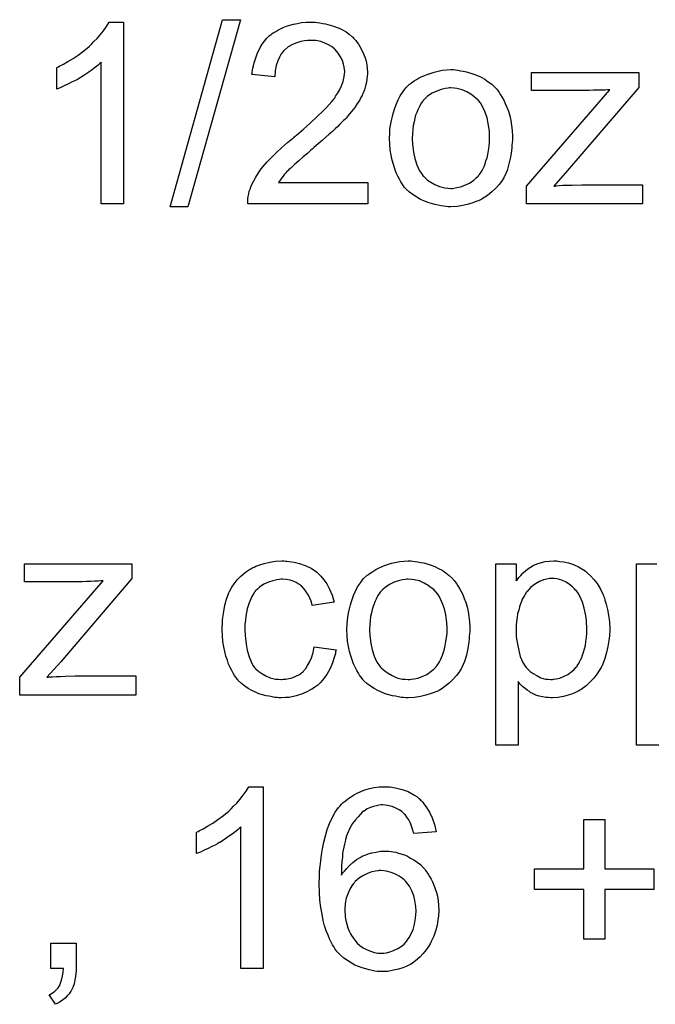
# Model space of a CAD drawing. Extents: x -1.5 to 9, y -3 to 5.
# Tile 351 of 368: x 6.121 to 6.403, y 3.511 to 3.947. Entities that reach past the tile are written whole.
import ezdxf

# ---------------------------------------------------------------- set-up
doc = ezdxf.new("R2010")
doc.units = 0
doc.layers.add('qfn16-30-34-a_mechanical_19', color=1, linetype='CONTINUOUS')

msp = doc.modelspace()

# ---------------------------------------------------------------- linework, layer by layer
at = {"layer": 'qfn16-30-34-a_mechanical_19', "color": 1}
for points in [[(6.167227, 3.865465), (6.157392, 3.865465), (6.157392, 3.928059), (6.157277, 3.927943), (6.156698, 3.927481), (6.156004, 3.926786), (6.154847, 3.925977), (6.153574, 3.924935), (6.151954, 3.923778), (6.150103, 3.922506), (6.148021, 3.921233), (6.147905, 3.921233), (6.147789, 3.921117), (6.147095, 3.920654), (6.145938, 3.920076), (6.14455, 3.919382), (6.14293, 3.918572), (6.141194, 3.917762), (6.139459, 3.916952), (6.137723, 3.916258), (6.137723, 3.925745), (6.137839, 3.925745), (6.13807, 3.925977), (6.138533, 3.926092), (6.139112, 3.926439), (6.139806, 3.926786), (6.140616, 3.927249), (6.142583, 3.928406), (6.144897, 3.929679), (6.147211, 3.931299), (6.149641, 3.93315), (6.15207, 3.935117), (6.152186, 3.935233), (6.152302, 3.935348), (6.152649, 3.935695), (6.153111, 3.936042), (6.154153, 3.937199), (6.155541, 3.938588), (6.15693, 3.940208), (6.158434, 3.942059), (6.159706, 3.94391), (6.160863, 3.945877), (6.167227, 3.945877), (6.167227, 3.865465)], [(6.195689, 3.864077), (6.187822, 3.864077), (6.211077, 3.946918), (6.218945, 3.946918), (6.195689, 3.864077)], [(6.252035, 3.945761), (6.252961, 3.945646), (6.254118, 3.94553), (6.25539, 3.945298), (6.256663, 3.945067), (6.259671, 3.944257), (6.262679, 3.9431), (6.264184, 3.942406), (6.265688, 3.941596), (6.267076, 3.940555), (6.268349, 3.939398), (6.268464, 3.939282), (6.268696, 3.939166), (6.268927, 3.938704), (6.26939, 3.938241), (6.269968, 3.937662), (6.270547, 3.936852), (6.271126, 3.936043), (6.27182, 3.935001), (6.272977, 3.932803), (6.274134, 3.930026), (6.274596, 3.928638), (6.274828, 3.927018), (6.275059, 3.925398), (6.275175, 3.923663), (6.275175, 3.923431), (6.275175, 3.922853), (6.275059, 3.921927), (6.274944, 3.920654), (6.274712, 3.919266), (6.274249, 3.917646), (6.273787, 3.915911), (6.273092, 3.914175), (6.272977, 3.913944), (6.272745, 3.913365), (6.272283, 3.91244), (6.271588, 3.911167), (6.270663, 3.909779), (6.269506, 3.908043), (6.268117, 3.906308), (6.266498, 3.904341), (6.266266, 3.904109), (6.265688, 3.903415), (6.265109, 3.902837), (6.264531, 3.902258), (6.263836, 3.901564), (6.262911, 3.900638), (6.261985, 3.899713), (6.260828, 3.898671), (6.259671, 3.897514), (6.258283, 3.896242), (6.256779, 3.894969), (6.255159, 3.893465), (6.253308, 3.891961), (6.251457, 3.890341), (6.251341, 3.890225), (6.251109, 3.889994), (6.250647, 3.889647), (6.250068, 3.889184), (6.249374, 3.88849), (6.248564, 3.887796), (6.246713, 3.886291), (6.244746, 3.884556), (6.242895, 3.88282), (6.241275, 3.881316), (6.240581, 3.880738), (6.240002, 3.880159), (6.239886, 3.880044), (6.239539, 3.879697), (6.239077, 3.879234), (6.238498, 3.87854), (6.23792, 3.87773), (6.237225, 3.87692), (6.235837, 3.874953), (6.275291, 3.874953), (6.275291, 3.865465), (6.222184, 3.865465), (6.222184, 3.865581), (6.222184, 3.866044), (6.222184, 3.866738), (6.2223, 3.867664), (6.222416, 3.868705), (6.222647, 3.869862), (6.222879, 3.871019), (6.223341, 3.872292), (6.223341, 3.872407), (6.223457, 3.872523), (6.223689, 3.873217), (6.224151, 3.874259), (6.224846, 3.875647), (6.225771, 3.877267), (6.226928, 3.879118), (6.228201, 3.880969), (6.229821, 3.882936), (6.229821, 3.883052), (6.230052, 3.883168), (6.230631, 3.883862), (6.231672, 3.884903), (6.233176, 3.886407), (6.234911, 3.888143), (6.23711, 3.890225), (6.239771, 3.892539), (6.242663, 3.894969), (6.242779, 3.895085), (6.243242, 3.895432), (6.243936, 3.89601), (6.244746, 3.896704), (6.245787, 3.89763), (6.24706, 3.898671), (6.248333, 3.899828), (6.249837, 3.901101), (6.252729, 3.903878), (6.255622, 3.906655), (6.25701, 3.908043), (6.258283, 3.909432), (6.25944, 3.910704), (6.260365, 3.911977), (6.260365, 3.912093), (6.260597, 3.912208), (6.260828, 3.912555), (6.26106, 3.913018), (6.261869, 3.914291), (6.262795, 3.915795), (6.263605, 3.917646), (6.264415, 3.919613), (6.264878, 3.921811), (6.265109, 3.923894), (6.265109, 3.92401), (6.265109, 3.924125), (6.264993, 3.92482), (6.264878, 3.925977), (6.264531, 3.927249), (6.264068, 3.928869), (6.263258, 3.930489), (6.262217, 3.932109), (6.260828, 3.933729), (6.260597, 3.93396), (6.260018, 3.934423), (6.259208, 3.935001), (6.257936, 3.935811), (6.256316, 3.936505), (6.254465, 3.9372), (6.252266, 3.937662), (6.249837, 3.937778), (6.249142, 3.937778), (6.24868, 3.937662), (6.247291, 3.937547), (6.245672, 3.9372), (6.243936, 3.936737), (6.241969, 3.935927), (6.240118, 3.934885), (6.238382, 3.933497), (6.238151, 3.933266), (6.237688, 3.932687), (6.236994, 3.931762), (6.2363, 3.930373), (6.23549, 3.928753), (6.234796, 3.926671), (6.234333, 3.924357), (6.234101, 3.921696), (6.224036, 3.922737), (6.224036, 3.922853), (6.224151, 3.9232), (6.224151, 3.923778), (6.224267, 3.924588), (6.224498, 3.925514), (6.22473, 3.926555), (6.225077, 3.927828), (6.225424, 3.9291), (6.22635, 3.931877), (6.227738, 3.934654), (6.228548, 3.936042), (6.229589, 3.937431), (6.230631, 3.938704), (6.231788, 3.939861), (6.231903, 3.939976), (6.232135, 3.940092), (6.232482, 3.940439), (6.23306, 3.940786), (6.233754, 3.941249), (6.234564, 3.941712), (6.23549, 3.94229), (6.236647, 3.942869), (6.23792, 3.943447), (6.239308, 3.944026), (6.240812, 3.944489), (6.242432, 3.944951), (6.244167, 3.945298), (6.246019, 3.945646), (6.247985, 3.945761), (6.250068, 3.945877), (6.251225, 3.945877), (6.252035, 3.945761)], [(6.31405, 3.924704), (6.315092, 3.924588), (6.316248, 3.924357), (6.317521, 3.924125), (6.319025, 3.923894), (6.322149, 3.922853), (6.323769, 3.922274), (6.325389, 3.921464), (6.327009, 3.920654), (6.328628, 3.919497), (6.330132, 3.91834), (6.331637, 3.916952), (6.331752, 3.916836), (6.331984, 3.916605), (6.332331, 3.916142), (6.332794, 3.915564), (6.333372, 3.914754), (6.334066, 3.913712), (6.334761, 3.912555), (6.335455, 3.911283), (6.336149, 3.909894), (6.336843, 3.908159), (6.337537, 3.906423), (6.338116, 3.904456), (6.338579, 3.902374), (6.338926, 3.900175), (6.339157, 3.897861), (6.339273, 3.895316), (6.339273, 3.8952), (6.339273, 3.894853), (6.339273, 3.894275), (6.339273, 3.893465), (6.339157, 3.892539), (6.339041, 3.891382), (6.339041, 3.890225), (6.33881, 3.888953), (6.338463, 3.88606), (6.337769, 3.883168), (6.336959, 3.880275), (6.335802, 3.877614), (6.335802, 3.877498), (6.335686, 3.877383), (6.335455, 3.877035), (6.335223, 3.876573), (6.334413, 3.875416), (6.333372, 3.874027), (6.331984, 3.872407), (6.330248, 3.870788), (6.328281, 3.869168), (6.325967, 3.867664), (6.325852, 3.867664), (6.325736, 3.867548), (6.325389, 3.867317), (6.32481, 3.867085), (6.324232, 3.866854), (6.323538, 3.866622), (6.321802, 3.865928), (6.319835, 3.86535), (6.317405, 3.864771), (6.31486, 3.864309), (6.312083, 3.864193), (6.310926, 3.864193), (6.310001, 3.864309), (6.308959, 3.864424), (6.307802, 3.864656), (6.306414, 3.864887), (6.305026, 3.865118), (6.301902, 3.866044), (6.300166, 3.866738), (6.298546, 3.867432), (6.296927, 3.868358), (6.295307, 3.869399), (6.293803, 3.870556), (6.292299, 3.871945), (6.292183, 3.87206), (6.291952, 3.872292), (6.291604, 3.872755), (6.291142, 3.873449), (6.290563, 3.874259), (6.289985, 3.875184), (6.28929, 3.876341), (6.288596, 3.87773), (6.287902, 3.879234), (6.287208, 3.880969), (6.286629, 3.88282), (6.286051, 3.884787), (6.285588, 3.886986), (6.285241, 3.8893), (6.28501, 3.891845), (6.284894, 3.894506), (6.284894, 3.894738), (6.284894, 3.8952), (6.28501, 3.89601), (6.28501, 3.897167), (6.285125, 3.89844), (6.285357, 3.90006), (6.285588, 3.90168), (6.286051, 3.903531), (6.286514, 3.905382), (6.287092, 3.907349), (6.287786, 3.909432), (6.288712, 3.911398), (6.289637, 3.91325), (6.29091, 3.915101), (6.292183, 3.916836), (6.293803, 3.91834), (6.293918, 3.918456), (6.29415, 3.918572), (6.294613, 3.918919), (6.295191, 3.919382), (6.295885, 3.919845), (6.296811, 3.920423), (6.297736, 3.921001), (6.298894, 3.92158), (6.300166, 3.922159), (6.301555, 3.922737), (6.304678, 3.923778), (6.308265, 3.924588), (6.310116, 3.924704), (6.312083, 3.92482), (6.31324, 3.92482), (6.31405, 3.924704)], [(6.395156, 3.916952), (6.363685, 3.880159), (6.357553, 3.873333), (6.358248, 3.873333), (6.35871, 3.873449), (6.359983, 3.873564), (6.361603, 3.87368), (6.36357, 3.87368), (6.365652, 3.873796), (6.370049, 3.873912), (6.396891, 3.873912), (6.396891, 3.865465), (6.345521, 3.865465), (6.345521, 3.873333), (6.382429, 3.915911), (6.381388, 3.915911), (6.380231, 3.915795), (6.378726, 3.915795), (6.376991, 3.915679), (6.37514, 3.915679), (6.373173, 3.915564), (6.347719, 3.915564), (6.347719, 3.923547), (6.395156, 3.923547), (6.395156, 3.916952)], [(6.312083, 3.916721), (6.311389, 3.916721), (6.310811, 3.916605), (6.309538, 3.916489), (6.307802, 3.916026), (6.305836, 3.915332), (6.303753, 3.914407), (6.301786, 3.913018), (6.300745, 3.912093), (6.299819, 3.911167), (6.299819, 3.911051), (6.299588, 3.910936), (6.299356, 3.910588), (6.299009, 3.910126), (6.298662, 3.909547), (6.298315, 3.908853), (6.297852, 3.907927), (6.297389, 3.907002), (6.296927, 3.905845), (6.296464, 3.904688), (6.296117, 3.903299), (6.29577, 3.901795), (6.295422, 3.900175), (6.295191, 3.89844), (6.295075, 3.896473), (6.29496, 3.894506), (6.29496, 3.89439), (6.29496, 3.894043), (6.29496, 3.893465), (6.295075, 3.892655), (6.295075, 3.891729), (6.295191, 3.890688), (6.295538, 3.888258), (6.296117, 3.885482), (6.297042, 3.882705), (6.298199, 3.880044), (6.299009, 3.878887), (6.299819, 3.87773), (6.299935, 3.87773), (6.300051, 3.877498), (6.300745, 3.87692), (6.301786, 3.875994), (6.303174, 3.875069), (6.30491, 3.874027), (6.306993, 3.873102), (6.309422, 3.872523), (6.310695, 3.872407), (6.312083, 3.872292), (6.312778, 3.872292), (6.313356, 3.872407), (6.314629, 3.872639), (6.316364, 3.872986), (6.318215, 3.87368), (6.320298, 3.874606), (6.322265, 3.875994), (6.323306, 3.87692), (6.324232, 3.877845), (6.324347, 3.877961), (6.324463, 3.878077), (6.324695, 3.878424), (6.325042, 3.878887), (6.325389, 3.879465), (6.325852, 3.880159), (6.326314, 3.881085), (6.326777, 3.882011), (6.32724, 3.883168), (6.327587, 3.88444), (6.32805, 3.885829), (6.328397, 3.887333), (6.328744, 3.889068), (6.328975, 3.890804), (6.329207, 3.892771), (6.329207, 3.894853), (6.329207, 3.894969), (6.329207, 3.895316), (6.329207, 3.895895), (6.329091, 3.896589), (6.329091, 3.897514), (6.328975, 3.898556), (6.328628, 3.900985), (6.32805, 3.903531), (6.327124, 3.906308), (6.325852, 3.908853), (6.325157, 3.910126), (6.324232, 3.911167), (6.324232, 3.911283), (6.324, 3.911398), (6.323306, 3.912093), (6.322265, 3.912903), (6.320877, 3.913944), (6.319141, 3.914985), (6.317058, 3.915911), (6.314744, 3.916489), (6.313472, 3.916605), (6.312083, 3.916721)], [(6.170929, 3.69969), (6.139459, 3.662898), (6.133327, 3.656072), (6.134021, 3.656072), (6.134484, 3.656187), (6.135757, 3.656303), (6.137376, 3.656419), (6.139343, 3.656419), (6.141426, 3.656534), (6.145822, 3.65665), (6.172665, 3.65665), (6.172665, 3.648204), (6.121294, 3.648204), (6.121294, 3.656072), (6.158202, 3.698649), (6.157161, 3.698649), (6.156004, 3.698533), (6.1545, 3.698533), (6.152764, 3.698418), (6.150913, 3.698418), (6.148946, 3.698302), (6.123492, 3.698302), (6.123492, 3.706285), (6.170929, 3.706285), (6.170929, 3.69969)], [(6.238845, 3.707442), (6.239539, 3.707442), (6.240465, 3.707327), (6.242663, 3.70698), (6.245093, 3.706401), (6.247638, 3.705476), (6.250184, 3.704318), (6.252614, 3.702699), (6.252729, 3.702699), (6.252845, 3.702467), (6.253539, 3.701773), (6.25458, 3.700732), (6.255853, 3.699228), (6.257126, 3.697376), (6.258399, 3.695062), (6.259556, 3.692401), (6.260365, 3.689278), (6.250762, 3.687773), (6.250762, 3.687889), (6.250647, 3.688005), (6.250531, 3.688699), (6.250184, 3.68974), (6.249605, 3.691013), (6.249027, 3.692401), (6.248101, 3.693905), (6.24706, 3.695294), (6.245903, 3.696451), (6.245787, 3.696567), (6.245324, 3.696914), (6.244515, 3.697376), (6.243589, 3.697955), (6.242316, 3.698534), (6.240928, 3.698996), (6.239308, 3.699343), (6.237573, 3.699459), (6.236878, 3.699459), (6.2363, 3.699343), (6.235027, 3.699228), (6.233292, 3.698765), (6.23144, 3.698186), (6.229358, 3.697261), (6.227391, 3.695872), (6.226465, 3.695062), (6.22554, 3.694137), (6.22554, 3.694021), (6.225308, 3.693905), (6.225077, 3.693558), (6.224846, 3.693095), (6.224498, 3.692517), (6.224036, 3.691823), (6.223689, 3.691013), (6.223226, 3.690087), (6.222763, 3.68893), (6.222416, 3.687658), (6.221953, 3.686269), (6.221606, 3.684765), (6.221374, 3.683145), (6.221143, 3.681294), (6.220912, 3.679327), (6.220912, 3.677245), (6.220912, 3.677129), (6.220912, 3.676782), (6.220912, 3.676088), (6.221027, 3.675393), (6.221027, 3.674352), (6.221143, 3.673311), (6.22149, 3.670765), (6.221953, 3.667989), (6.222763, 3.665096), (6.223804, 3.662551), (6.224498, 3.661278), (6.225308, 3.660237), (6.22554, 3.660005), (6.226118, 3.659427), (6.227159, 3.658617), (6.228432, 3.657691), (6.230168, 3.65665), (6.232135, 3.65584), (6.234449, 3.655262), (6.235721, 3.655146), (6.236994, 3.65503), (6.237225, 3.65503), (6.23792, 3.655146), (6.239077, 3.655262), (6.240349, 3.655493), (6.241853, 3.65584), (6.243473, 3.656534), (6.245093, 3.657344), (6.246597, 3.658501), (6.246828, 3.658617), (6.247176, 3.659195), (6.24787, 3.660005), (6.24868, 3.661278), (6.24949, 3.662782), (6.250415, 3.664633), (6.251109, 3.666947), (6.251572, 3.669493), (6.261291, 3.66822), (6.261291, 3.668104), (6.261175, 3.667757), (6.26106, 3.667294), (6.260944, 3.6666), (6.260712, 3.665675), (6.260481, 3.664749), (6.259671, 3.662435), (6.25863, 3.660005), (6.257126, 3.657344), (6.255275, 3.654799), (6.254233, 3.653642), (6.253076, 3.652485), (6.252961, 3.652369), (6.252729, 3.652253), (6.252382, 3.652022), (6.251919, 3.651675), (6.251341, 3.651212), (6.250531, 3.650749), (6.249605, 3.650287), (6.24868, 3.649708), (6.246366, 3.648667), (6.243589, 3.647857), (6.240581, 3.647163), (6.238845, 3.647047), (6.23711, 3.646931), (6.235953, 3.646931), (6.235143, 3.647047), (6.234101, 3.647163), (6.232944, 3.647394), (6.231672, 3.647626), (6.230283, 3.647857), (6.227159, 3.648782), (6.225655, 3.649477), (6.224036, 3.650171), (6.222416, 3.651096), (6.220912, 3.652138), (6.219408, 3.653295), (6.218019, 3.654683), (6.217904, 3.654799), (6.217672, 3.65503), (6.217325, 3.655493), (6.216862, 3.656072), (6.216399, 3.656881), (6.215705, 3.657923), (6.215127, 3.65908), (6.214432, 3.660352), (6.213738, 3.661856), (6.21316, 3.663592), (6.212466, 3.665327), (6.212003, 3.66741), (6.21154, 3.669493), (6.211193, 3.671922), (6.210962, 3.674352), (6.210846, 3.677013), (6.210846, 3.677129), (6.210846, 3.677476), (6.210846, 3.677939), (6.210846, 3.678633), (6.210962, 3.679443), (6.210962, 3.680369), (6.211077, 3.68141), (6.211193, 3.682567), (6.21154, 3.685112), (6.212118, 3.687889), (6.212813, 3.690666), (6.213854, 3.693443), (6.213854, 3.693558), (6.21397, 3.69379), (6.214201, 3.694137), (6.214432, 3.6946), (6.215127, 3.695872), (6.216168, 3.697376), (6.217556, 3.699112), (6.219176, 3.700847), (6.221143, 3.702583), (6.223341, 3.703971), (6.223457, 3.703971), (6.223689, 3.704087), (6.224036, 3.704318), (6.224498, 3.70455), (6.225077, 3.704781), (6.225771, 3.705128), (6.227507, 3.705823), (6.229474, 3.706401), (6.231903, 3.70698), (6.234449, 3.707442), (6.237225, 3.707558), (6.238151, 3.707558), (6.238845, 3.707442)], [(6.295191, 3.707442), (6.296232, 3.707327), (6.297389, 3.707095), (6.298662, 3.706864), (6.300166, 3.706633), (6.30329, 3.705591), (6.30491, 3.705013), (6.30653, 3.704203), (6.30815, 3.703393), (6.309769, 3.702236), (6.311273, 3.701079), (6.312778, 3.699691), (6.312893, 3.699575), (6.313125, 3.699343), (6.313472, 3.698881), (6.313935, 3.698302), (6.314513, 3.697492), (6.315207, 3.696451), (6.315901, 3.695294), (6.316596, 3.694021), (6.31729, 3.692633), (6.317984, 3.690897), (6.318678, 3.689162), (6.319257, 3.687195), (6.31972, 3.685112), (6.320067, 3.682914), (6.320298, 3.6806), (6.320414, 3.678055), (6.320414, 3.677939), (6.320414, 3.677592), (6.320414, 3.677013), (6.320414, 3.676203), (6.320298, 3.675278), (6.320182, 3.674121), (6.320182, 3.672964), (6.319951, 3.671691), (6.319604, 3.668799), (6.31891, 3.665906), (6.3181, 3.663014), (6.316943, 3.660352), (6.316943, 3.660237), (6.316827, 3.660121), (6.316596, 3.659774), (6.316364, 3.659311), (6.315554, 3.658154), (6.314513, 3.656766), (6.313125, 3.655146), (6.311389, 3.653526), (6.309422, 3.651906), (6.307108, 3.650402), (6.306993, 3.650402), (6.306877, 3.650287), (6.30653, 3.650055), (6.305951, 3.649824), (6.305373, 3.649592), (6.304678, 3.649361), (6.302943, 3.648667), (6.300976, 3.648088), (6.298546, 3.64751), (6.296001, 3.647047), (6.293224, 3.646931), (6.292067, 3.646931), (6.291142, 3.647047), (6.2901, 3.647163), (6.288943, 3.647394), (6.287555, 3.647626), (6.286167, 3.647857), (6.283043, 3.648782), (6.281307, 3.649477), (6.279687, 3.650171), (6.278068, 3.651097), (6.276448, 3.652138), (6.274944, 3.653295), (6.27344, 3.654683), (6.273324, 3.654799), (6.273092, 3.65503), (6.272745, 3.655493), (6.272283, 3.656187), (6.271704, 3.656997), (6.271126, 3.657923), (6.270431, 3.65908), (6.269737, 3.660468), (6.269043, 3.661972), (6.268349, 3.663708), (6.26777, 3.665559), (6.267192, 3.667526), (6.266729, 3.669724), (6.266382, 3.672038), (6.26615, 3.674584), (6.266035, 3.677245), (6.266035, 3.677476), (6.266035, 3.677939), (6.26615, 3.678749), (6.26615, 3.679906), (6.266266, 3.681178), (6.266498, 3.682798), (6.266729, 3.684418), (6.267192, 3.686269), (6.267654, 3.68812), (6.268233, 3.690087), (6.268927, 3.69217), (6.269853, 3.694137), (6.270778, 3.695988), (6.272051, 3.697839), (6.273324, 3.699575), (6.274944, 3.701079), (6.275059, 3.701195), (6.275291, 3.70131), (6.275753, 3.701657), (6.276332, 3.70212), (6.277026, 3.702583), (6.277952, 3.703162), (6.278877, 3.70374), (6.280034, 3.704318), (6.281307, 3.704897), (6.282695, 3.705476), (6.285819, 3.706517), (6.289406, 3.707327), (6.291257, 3.707442), (6.293224, 3.707558), (6.294381, 3.707558), (6.295191, 3.707442)], [(6.35952, 3.707442), (6.36033, 3.707327), (6.362066, 3.707095), (6.364148, 3.706633), (6.366347, 3.705938), (6.368545, 3.704897), (6.370743, 3.703624), (6.370859, 3.703624), (6.370975, 3.703393), (6.371669, 3.70293), (6.37271, 3.702005), (6.373983, 3.700847), (6.375371, 3.699343), (6.37676, 3.697492), (6.378148, 3.695294), (6.379305, 3.692864), (6.379305, 3.692749), (6.379421, 3.692517), (6.379536, 3.69217), (6.379768, 3.691707), (6.379999, 3.691013), (6.380231, 3.690203), (6.380809, 3.688352), (6.381388, 3.686038), (6.38185, 3.683492), (6.382198, 3.6806), (6.382313, 3.677592), (6.382313, 3.677476), (6.382313, 3.677245), (6.382313, 3.676782), (6.382313, 3.676088), (6.382198, 3.675278), (6.382198, 3.674352), (6.381966, 3.67227), (6.381503, 3.669724), (6.380925, 3.667063), (6.380115, 3.664286), (6.379074, 3.66151), (6.379074, 3.661394), (6.378958, 3.661162), (6.378726, 3.660815), (6.378495, 3.660352), (6.377685, 3.65908), (6.376644, 3.65746), (6.375371, 3.655724), (6.373751, 3.653989), (6.3719, 3.652253), (6.369702, 3.650634), (6.369586, 3.650634), (6.369471, 3.650518), (6.369123, 3.650287), (6.368661, 3.650055), (6.367504, 3.649477), (6.365884, 3.648782), (6.363917, 3.648088), (6.361834, 3.64751), (6.359405, 3.647047), (6.356975, 3.646931), (6.356165, 3.646931), (6.355239, 3.647047), (6.354082, 3.647163), (6.352694, 3.647394), (6.35119, 3.647741), (6.349686, 3.648204), (6.348182, 3.648898), (6.348066, 3.649014), (6.347488, 3.649245), (6.346793, 3.649708), (6.345868, 3.650402), (6.344942, 3.651097), (6.343785, 3.652022), (6.342744, 3.653063), (6.341818, 3.65422), (6.341818, 3.62599), (6.331984, 3.62599), (6.331984, 3.706285), (6.340893, 3.706285), (6.340893, 3.698649), (6.341008, 3.698881), (6.341471, 3.699343), (6.34205, 3.700153), (6.342975, 3.701079), (6.344016, 3.702236), (6.345173, 3.703277), (6.346562, 3.704318), (6.34795, 3.705244), (6.348182, 3.70536), (6.348645, 3.705591), (6.34957, 3.705938), (6.350727, 3.706401), (6.352115, 3.706864), (6.353735, 3.707211), (6.355587, 3.707442), (6.357669, 3.707558), (6.358942, 3.707558), (6.35952, 3.707442)], [(6.404065, 3.62599), (6.39423, 3.62599), (6.39423, 3.706285), (6.403139, 3.706285)], [(6.293224, 3.699459), (6.29253, 3.699459), (6.291952, 3.699343), (6.290679, 3.699228), (6.288943, 3.698765), (6.286976, 3.698071), (6.284894, 3.697145), (6.282927, 3.695757), (6.281886, 3.694831), (6.28096, 3.693905), (6.28096, 3.69379), (6.280729, 3.693674), (6.280497, 3.693327), (6.28015, 3.692864), (6.279803, 3.692286), (6.279456, 3.691591), (6.278993, 3.690666), (6.27853, 3.68974), (6.278068, 3.688583), (6.277605, 3.687426), (6.277258, 3.686038), (6.27691, 3.684534), (6.276563, 3.682914), (6.276332, 3.681178), (6.276216, 3.679212), (6.276101, 3.677245), (6.276101, 3.677129), (6.276101, 3.676782), (6.276101, 3.676203), (6.276216, 3.675394), (6.276216, 3.674468), (6.276332, 3.673427), (6.276679, 3.670997), (6.277258, 3.66822), (6.278183, 3.665443), (6.27934, 3.662782), (6.28015, 3.661625), (6.28096, 3.660468), (6.281076, 3.660468), (6.281191, 3.660237), (6.281886, 3.659658), (6.282927, 3.658733), (6.284315, 3.657807), (6.286051, 3.656766), (6.288133, 3.65584), (6.290563, 3.655262), (6.291836, 3.655146), (6.293224, 3.65503), (6.293918, 3.65503), (6.294497, 3.655146), (6.29577, 3.655377), (6.297505, 3.655724), (6.299356, 3.656419), (6.301439, 3.657344), (6.303406, 3.658733), (6.304447, 3.659658), (6.305373, 3.660584), (6.305488, 3.6607), (6.305604, 3.660815), (6.305836, 3.661162), (6.306183, 3.661625), (6.30653, 3.662204), (6.306993, 3.662898), (6.307455, 3.663823), (6.307918, 3.664749), (6.308381, 3.665906), (6.308728, 3.667179), (6.309191, 3.668567), (6.309538, 3.670071), (6.309885, 3.671807), (6.310116, 3.673542), (6.310348, 3.675509), (6.310348, 3.677592), (6.310348, 3.677707), (6.310348, 3.678055), (6.310348, 3.678633), (6.310232, 3.679327), (6.310232, 3.680253), (6.310116, 3.681294), (6.309769, 3.683724), (6.309191, 3.686269), (6.308265, 3.689046), (6.306993, 3.691591), (6.306298, 3.692864), (6.305373, 3.693905), (6.305373, 3.694021), (6.305141, 3.694137), (6.304447, 3.694831), (6.303406, 3.695641), (6.302017, 3.696682), (6.300282, 3.697724), (6.298199, 3.698649), (6.295885, 3.699228), (6.294613, 3.699343), (6.293224, 3.699459)], [(6.356743, 3.699806), (6.356165, 3.699806), (6.355702, 3.699691), (6.354545, 3.699459), (6.353041, 3.699112), (6.351306, 3.698418), (6.349454, 3.697376), (6.348413, 3.696682), (6.347488, 3.695872), (6.346562, 3.694947), (6.345636, 3.693905), (6.345636, 3.69379), (6.345405, 3.693674), (6.345173, 3.693327), (6.344942, 3.692864), (6.344595, 3.69217), (6.344132, 3.691476), (6.343669, 3.69055), (6.343322, 3.689625), (6.342859, 3.688468), (6.342397, 3.687195), (6.34205, 3.685807), (6.341587, 3.684302), (6.341355, 3.682567), (6.341124, 3.680831), (6.340893, 3.67898), (6.340893, 3.676898), (6.340893, 3.676782), (6.340893, 3.676435), (6.340893, 3.675856), (6.341008, 3.675046), (6.341008, 3.674121), (6.341124, 3.673079), (6.341471, 3.67065), (6.34205, 3.667873), (6.342744, 3.665212), (6.343901, 3.662551), (6.344595, 3.661394), (6.345405, 3.660352), (6.345636, 3.660121), (6.346215, 3.659543), (6.34714, 3.658617), (6.348413, 3.657691), (6.350033, 3.656766), (6.351884, 3.65584), (6.353967, 3.655262), (6.355124, 3.655146), (6.356281, 3.65503), (6.356975, 3.65503), (6.357438, 3.655146), (6.358595, 3.655377), (6.360215, 3.655724), (6.36195, 3.656419), (6.363801, 3.657344), (6.365652, 3.658733), (6.366578, 3.659543), (6.367504, 3.660468), (6.367504, 3.660584), (6.367735, 3.6607), (6.367966, 3.661047), (6.368198, 3.66151), (6.368661, 3.662088), (6.369008, 3.662898), (6.369471, 3.663708), (6.369933, 3.664749), (6.37028, 3.66579), (6.370743, 3.667179), (6.371206, 3.668567), (6.371553, 3.670071), (6.371784, 3.671807), (6.372016, 3.673658), (6.372247, 3.675625), (6.372247, 3.677707), (6.372247, 3.677823), (6.372247, 3.67817), (6.372247, 3.678749), (6.372132, 3.679559), (6.372132, 3.680484), (6.372016, 3.681526), (6.371669, 3.683955), (6.37109, 3.686616), (6.37028, 3.689278), (6.369123, 3.691939), (6.368429, 3.693211), (6.367619, 3.694253), (6.367619, 3.694368), (6.367388, 3.694484), (6.366809, 3.695178), (6.365884, 3.695988), (6.364611, 3.697029), (6.362991, 3.698071), (6.36114, 3.698996), (6.359057, 3.699575), (6.3579, 3.699691), (6.356743, 3.699806)], [(6.229011, 3.527251), (6.219176, 3.527251), (6.219176, 3.589845), (6.21906, 3.589729), (6.218482, 3.589266), (6.217788, 3.588572), (6.216631, 3.587762), (6.215358, 3.586721), (6.213738, 3.585564), (6.211887, 3.584291), (6.209805, 3.583019), (6.209689, 3.583019), (6.209573, 3.582903), (6.208879, 3.58244), (6.207722, 3.581861), (6.206333, 3.581167), (6.204714, 3.580357), (6.202978, 3.579548), (6.201243, 3.578738), (6.199507, 3.578043), (6.199507, 3.587531), (6.199623, 3.587531), (6.199854, 3.587762), (6.200317, 3.587878), (6.200896, 3.588225), (6.20159, 3.588572), (6.2024, 3.589035), (6.204367, 3.590192), (6.206681, 3.591465), (6.208995, 3.593084), (6.211424, 3.594936), (6.213854, 3.596903), (6.21397, 3.597018), (6.214085, 3.597134), (6.214432, 3.597481), (6.214895, 3.597828), (6.215937, 3.598985), (6.217325, 3.600374), (6.218713, 3.601993), (6.220217, 3.603845), (6.22149, 3.605696), (6.222647, 3.607663), (6.229011, 3.607663), (6.229011, 3.527251)], [(6.2842, 3.607547), (6.28501, 3.607547), (6.285935, 3.607431), (6.288133, 3.606968), (6.290563, 3.60639), (6.293109, 3.605464), (6.295654, 3.604076), (6.296927, 3.603266), (6.298084, 3.60234), (6.298199, 3.602225), (6.298315, 3.602109), (6.298662, 3.601762), (6.299009, 3.601415), (6.299588, 3.600836), (6.300051, 3.600142), (6.301323, 3.598522), (6.302596, 3.59644), (6.303753, 3.593894), (6.304794, 3.591002), (6.305488, 3.587762), (6.295654, 3.586952), (6.295654, 3.587068), (6.295538, 3.587184), (6.295422, 3.587878), (6.295075, 3.588919), (6.294613, 3.590192), (6.29415, 3.59158), (6.293456, 3.592969), (6.292646, 3.594242), (6.291836, 3.595283), (6.291604, 3.595514), (6.291142, 3.595977), (6.290332, 3.596671), (6.289175, 3.597481), (6.287671, 3.598175), (6.286051, 3.598869), (6.284084, 3.599332), (6.282001, 3.599564), (6.281191, 3.599564), (6.280266, 3.599448), (6.279225, 3.599217), (6.277836, 3.598869), (6.276448, 3.598407), (6.275059, 3.597828), (6.273671, 3.596903), (6.27344, 3.596787), (6.272861, 3.596324), (6.272051, 3.595514), (6.27101, 3.594357), (6.269853, 3.592969), (6.26858, 3.591349), (6.267423, 3.589266), (6.266266, 3.586952), (6.266266, 3.586837), (6.26615, 3.586605), (6.266035, 3.586258), (6.265803, 3.585795), (6.265688, 3.585101), (6.265456, 3.584291), (6.265225, 3.583366), (6.264993, 3.582209), (6.264646, 3.580936), (6.264415, 3.579548), (6.264184, 3.578044), (6.264068, 3.576424), (6.263836, 3.574573), (6.263721, 3.572721), (6.263605, 3.570639), (6.263605, 3.568556), (6.263721, 3.568672), (6.264184, 3.569366), (6.264993, 3.570292), (6.266035, 3.571449), (6.267192, 3.572837), (6.268696, 3.57411), (6.270316, 3.575382), (6.272167, 3.576539), (6.272283, 3.576539), (6.272398, 3.576655), (6.273092, 3.577002), (6.274134, 3.577349), (6.275522, 3.577928), (6.277142, 3.578391), (6.278993, 3.578738), (6.28096, 3.579085), (6.283043, 3.5792), (6.283968, 3.5792), (6.284662, 3.579085), (6.285588, 3.578969), (6.286514, 3.578853), (6.287671, 3.578622), (6.288828, 3.578275), (6.291489, 3.577465), (6.292877, 3.576887), (6.294266, 3.576077), (6.295654, 3.575267), (6.297158, 3.574341), (6.298546, 3.573184), (6.299819, 3.571911), (6.299935, 3.571796), (6.300166, 3.571564), (6.300513, 3.571217), (6.30086, 3.570639), (6.301439, 3.569829), (6.302017, 3.569019), (6.302596, 3.567978), (6.30329, 3.566821), (6.303984, 3.565548), (6.304563, 3.56416), (6.305141, 3.56254), (6.30572, 3.56092), (6.306067, 3.559184), (6.306414, 3.557218), (6.306645, 3.555251), (6.306761, 3.553168), (6.306761, 3.553052), (6.306761, 3.552821), (6.306761, 3.552474), (6.306761, 3.551895), (6.306645, 3.551201), (6.306645, 3.550507), (6.306298, 3.548656), (6.305951, 3.546457), (6.305373, 3.544143), (6.304563, 3.541598), (6.303406, 3.539168), (6.303406, 3.539053), (6.30329, 3.538937), (6.303059, 3.53859), (6.302827, 3.538127), (6.302133, 3.53697), (6.301092, 3.535466), (6.299819, 3.533846), (6.298315, 3.532226), (6.296464, 3.530606), (6.294497, 3.529218), (6.294381, 3.529218), (6.294266, 3.529102), (6.293918, 3.528871), (6.293456, 3.528755), (6.292299, 3.528177), (6.290794, 3.527598), (6.288828, 3.526904), (6.286629, 3.526441), (6.2842, 3.525979), (6.281538, 3.525863), (6.28096, 3.525863), (6.280382, 3.525979), (6.279456, 3.525979), (6.278415, 3.526094), (6.277258, 3.526326), (6.275869, 3.526673), (6.274481, 3.52702), (6.272861, 3.527483), (6.271241, 3.528061), (6.269621, 3.528755), (6.267886, 3.529681), (6.266266, 3.530722), (6.264646, 3.531879), (6.263026, 3.533268), (6.261522, 3.534887), (6.261407, 3.535003), (6.261175, 3.53535), (6.260828, 3.535813), (6.260365, 3.536623), (6.259671, 3.537664), (6.259093, 3.538821), (6.258399, 3.540325), (6.257704, 3.541945), (6.256894, 3.543912), (6.2562, 3.54611), (6.255622, 3.54854), (6.255043, 3.551201), (6.254465, 3.554209), (6.254118, 3.557449), (6.253886, 3.56092), (6.25377, 3.564622), (6.25377, 3.564738), (6.25377, 3.564854), (6.25377, 3.565201), (6.25377, 3.565664), (6.253886, 3.566821), (6.253886, 3.56844), (6.254002, 3.570292), (6.254233, 3.57249), (6.254465, 3.57492), (6.254812, 3.577581), (6.255275, 3.580242), (6.255853, 3.583134), (6.256547, 3.585911), (6.257357, 3.588688), (6.258399, 3.591349), (6.259556, 3.593894), (6.260828, 3.596324), (6.262332, 3.598407), (6.262448, 3.598522), (6.262679, 3.598754), (6.263142, 3.599217), (6.263721, 3.599911), (6.264415, 3.600605), (6.265341, 3.601299), (6.266498, 3.602225), (6.267654, 3.603035), (6.269043, 3.603845), (6.270547, 3.60477), (6.272283, 3.605464), (6.274018, 3.606274), (6.275985, 3.606853), (6.278068, 3.607316), (6.280266, 3.607547), (6.28258, 3.607663), (6.283505, 3.607663), (6.2842, 3.607547)], [(6.380115, 3.571333), (6.401867, 3.571333), (6.401867, 3.562193), (6.380115, 3.562193), (6.380115, 3.54021), (6.370859, 3.54021), (6.370859, 3.562193), (6.349107, 3.562193), (6.349107, 3.571333), (6.370859, 3.571333), (6.370859, 3.593084), (6.380115, 3.593084), (6.380115, 3.571333)], [(6.281076, 3.570523), (6.280382, 3.570523), (6.279919, 3.570407), (6.278762, 3.570292), (6.277142, 3.569945), (6.275406, 3.569366), (6.27344, 3.56844), (6.271588, 3.567283), (6.269737, 3.565664), (6.269506, 3.565432), (6.269043, 3.564854), (6.268233, 3.563812), (6.267423, 3.562308), (6.266613, 3.560573), (6.265803, 3.558374), (6.265341, 3.555945), (6.265109, 3.553168), (6.265109, 3.552937), (6.265109, 3.552358), (6.265225, 3.551317), (6.265341, 3.550044), (6.265572, 3.54854), (6.266035, 3.54692), (6.266498, 3.545185), (6.267192, 3.543449), (6.267307, 3.543218), (6.267654, 3.542639), (6.268117, 3.541829), (6.268811, 3.540788), (6.269621, 3.539747), (6.270663, 3.538474), (6.27182, 3.537433), (6.273208, 3.536392), (6.27344, 3.536276), (6.273902, 3.536044), (6.274712, 3.535582), (6.275753, 3.535235), (6.27691, 3.534772), (6.278299, 3.534309), (6.279803, 3.534077), (6.281423, 3.533962), (6.282001, 3.533962), (6.282464, 3.534077), (6.283621, 3.534193), (6.285125, 3.53454), (6.286745, 3.535235), (6.288596, 3.536044), (6.290447, 3.537317), (6.291373, 3.538011), (6.292183, 3.538937), (6.292183, 3.539053), (6.292414, 3.539168), (6.292877, 3.539863), (6.293571, 3.541019), (6.294497, 3.542524), (6.295307, 3.54449), (6.296001, 3.546805), (6.296464, 3.549466), (6.296695, 3.55259), (6.296695, 3.552705), (6.296695, 3.552937), (6.296695, 3.553399), (6.296579, 3.553978), (6.296579, 3.554672), (6.296464, 3.555482), (6.296117, 3.557333), (6.295654, 3.559416), (6.294844, 3.561614), (6.293687, 3.563697), (6.292183, 3.565664), (6.291952, 3.565895), (6.291373, 3.566474), (6.290447, 3.567168), (6.289175, 3.568093), (6.287555, 3.569019), (6.285704, 3.569713), (6.283505, 3.570292), (6.281076, 3.570523)], [(6.146285, 3.527251), (6.146285, 3.527135), (6.146285, 3.52702), (6.146285, 3.526673), (6.146285, 3.52621), (6.146169, 3.525169), (6.146054, 3.523664), (6.145707, 3.52216), (6.14536, 3.520425), (6.144781, 3.518805), (6.144087, 3.517301), (6.143971, 3.517185), (6.143624, 3.516722), (6.143161, 3.516028), (6.142351, 3.515103), (6.141426, 3.514177), (6.140269, 3.513251), (6.138765, 3.51221), (6.137145, 3.5114), (6.134368, 3.515565), (6.134484, 3.515681), (6.134831, 3.515797), (6.135409, 3.516144), (6.136104, 3.516607), (6.136798, 3.517185), (6.137608, 3.517879), (6.138302, 3.518689), (6.13888, 3.519615), (6.138996, 3.519731), (6.139112, 3.520078), (6.139343, 3.520772), (6.13969, 3.521582), (6.139922, 3.522623), (6.140269, 3.524012), (6.1405, 3.525516), (6.140616, 3.527251), (6.135062, 3.527251), (6.135062, 3.538474), (6.146285, 3.538474), (6.146285, 3.527251)]]:
    msp.add_lwpolyline(points, dxfattribs=at)

doc.saveas('drawing.dxf')
